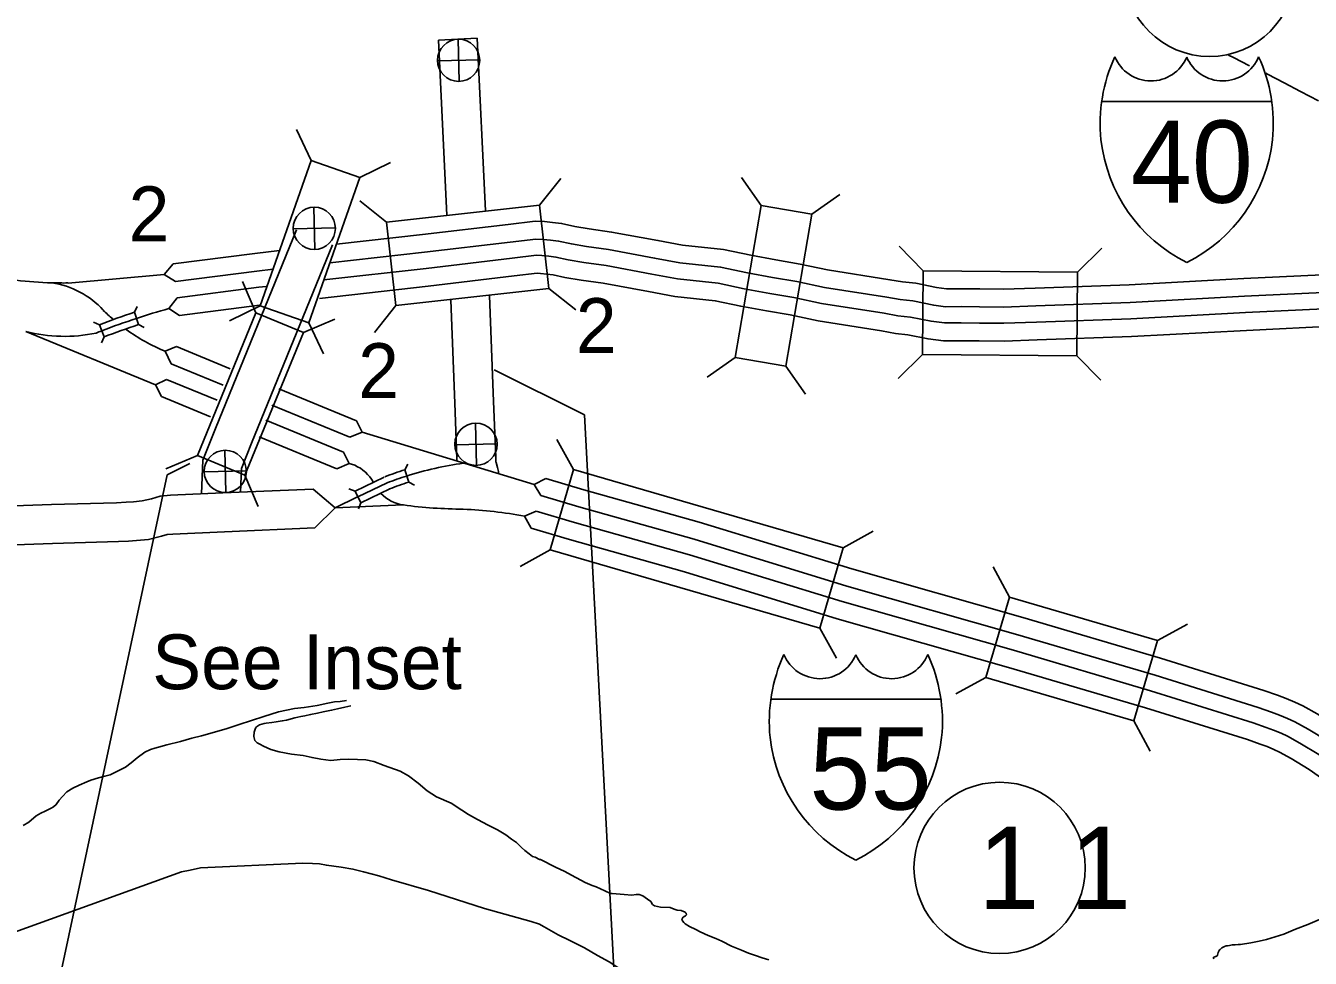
# Model space of a CAD drawing. Extents: x -939622 to -934222, y 1383701 to 1385301.
# Drawn here: x -935508.91 to -935479.2, y 1384392.94 to 1384414.51 of the extents above; entities that cross this region are included whole.
import ezdxf

# ---------------------------------------------------------------- set-up
doc = ezdxf.new("R2010")
doc.units = 0
for name, color, linetype in [('10', 7, 'Continuous'), ('15', 7, 'Continuous'), ('19', 7, 'Continuous'), ('20', 7, 'Continuous'), ('21', 7, 'Continuous'), ('23', 7, 'Continuous'), ('26', 7, 'Continuous'), ('27', 7, 'Continuous'), ('3', 7, 'Continuous'), ('9', 7, 'Continuous')]:
    doc.layers.add(name, color=color, linetype=linetype)

msp = doc.modelspace()

# ---------------------------------------------------------------- linework, layer by layer
at = {"layer": '10'}
msp.add_line((-935499.365, 1384414.174), (-935498.466, 1384414.217), dxfattribs=at)
for points in [[(-935499.171, 1384410.129), (-935499.365, 1384414.174)], [(-935498.274, 1384410.223), (-935498.466, 1384414.217)], [(-935504.844, 1384403.683), (-935504.809, 1384404.462), (-935504.521, 1384405.193), (-935502.646, 1384409.784)], [(-935503.941, 1384403.723), (-935503.916, 1384404.272), (-935503.686, 1384404.858), (-935501.813, 1384409.443)], [(-935497.971, 1384404.162), (-935497.975, 1384404.2), (-935497.996, 1384404.295), (-935498.03, 1384404.407), (-935498.034, 1384404.418), (-935498.039, 1384404.528), (-935498.087, 1384405.815), (-935498.179, 1384408.27)], [(-935498.936, 1384404.449), (-935498.938, 1384404.491), (-935498.987, 1384405.782), (-935499.075, 1384408.163)]]:
    msp.add_lwpolyline(points, dxfattribs=at)
at = {"layer": '15'}
for points in [[(-935502.256, 1384403.792), (-935504.352, 1384403.706), (-935505.558, 1384403.649), (-935505.798, 1384403.631), (-935505.999, 1384403.571), (-935506.217, 1384403.518), (-935506.414, 1384403.499), (-935506.583, 1384403.489), (-935506.803, 1384403.476), (-935508.312, 1384403.433), (-935512.407, 1384403.287)], [(-935502.256, 1384403.792), (-935501.748, 1384403.363), (-935502.219, 1384402.893)], [(-935501.748, 1384403.363), (-935500.175, 1384403.425)], [(-935502.219, 1384402.893), (-935504.312, 1384402.807), (-935505.502, 1384402.751), (-935505.633, 1384402.741), (-935505.764, 1384402.702), (-935506.068, 1384402.628), (-935506.344, 1384402.602), (-935506.529, 1384402.591), (-935506.764, 1384402.577), (-935508.283, 1384402.533), (-935512.378, 1384402.387)]]:
    msp.add_lwpolyline(points, dxfattribs=at)
at = {"layer": '19'}
for points in [[(-935497.754, 1384409.914), (-935499.734, 1384409.678), (-935501.724, 1384409.454)], [(-935497.753, 1384409.914), (-935497.13, 1384409.988), (-935496.912, 1384409.979), (-935496.727, 1384409.959), (-935496.517, 1384409.935), (-935496.212, 1384409.868), (-935495.879, 1384409.813), (-935495.361, 1384409.736), (-935494.289, 1384409.541), (-935493.722, 1384409.435), (-935492.773, 1384409.336), (-935492.14, 1384409.199), (-935491.566, 1384409.095), (-935491.001, 1384408.997), (-935490.364, 1384408.861), (-935488.926, 1384408.634), (-935488.63, 1384408.582), (-935488.328, 1384408.551), (-935487.844, 1384408.451), (-935487.617, 1384408.422), (-935487.277, 1384408.424), (-935486.849, 1384408.42), (-935486.302, 1384408.415), (-935485.566, 1384408.441), (-935483.39, 1384408.518), (-935480.744, 1384408.662), (-935478.596, 1384408.765)], [(-935497.705, 1384409.504), (-935499.687, 1384409.268), (-935501.876, 1384409.022)], [(-935497.705, 1384409.504), (-935497.114, 1384409.574), (-935496.942, 1384409.567), (-935496.773, 1384409.549), (-935496.585, 1384409.527), (-935496.29, 1384409.463), (-935495.943, 1384409.405), (-935495.428, 1384409.329), (-935494.364, 1384409.135), (-935493.782, 1384409.027), (-935492.839, 1384408.928), (-935492.22, 1384408.794), (-935491.638, 1384408.688), (-935491.079, 1384408.592), (-935490.439, 1384408.455), (-935488.993, 1384408.227), (-935488.687, 1384408.173), (-935488.392, 1384408.142), (-935487.912, 1384408.043), (-935487.642, 1384408.009), (-935487.278, 1384408.012), (-935486.853, 1384408.007), (-935486.296, 1384408.002), (-935485.551, 1384408.029), (-935483.372, 1384408.106), (-935480.723, 1384408.25), (-935478.578, 1384408.352)], [(-935503.035, 1384409.307), (-935503.612, 1384409.242), (-935505.494, 1384408.999)], [(-935497.66, 1384409.132), (-935499.644, 1384408.895), (-935502.014, 1384408.629)], [(-935497.661, 1384409.132), (-935497.099, 1384409.198), (-935496.97, 1384409.193), (-935496.814, 1384409.176), (-935496.646, 1384409.157), (-935496.361, 1384409.094), (-935496.001, 1384409.035), (-935495.489, 1384408.959), (-935494.432, 1384408.766), (-935493.835, 1384408.656), (-935492.898, 1384408.557), (-935492.294, 1384408.426), (-935491.703, 1384408.319), (-935491.15, 1384408.224), (-935490.508, 1384408.086), (-935489.055, 1384407.857), (-935488.739, 1384407.802), (-935488.449, 1384407.771), (-935487.973, 1384407.673), (-935487.664, 1384407.634), (-935487.278, 1384407.637), (-935486.857, 1384407.632), (-935486.291, 1384407.627), (-935485.538, 1384407.654), (-935483.355, 1384407.731), (-935480.704, 1384407.875), (-935478.561, 1384407.978)], [(-935505.494, 1384408.999), (-935505.708, 1384408.752)], [(-935503.186, 1384408.875), (-935503.563, 1384408.833), (-935505.446, 1384408.589)], [(-935507.928, 1384408.558), (-935505.708, 1384408.752)], [(-935505.708, 1384408.752), (-935505.446, 1384408.589)], [(-935497.612, 1384408.722), (-935499.597, 1384408.486), (-935502.113, 1384408.203)], [(-935497.612, 1384408.722), (-935497.083, 1384408.785), (-935497.001, 1384408.781), (-935496.86, 1384408.766), (-935496.714, 1384408.75), (-935496.439, 1384408.689), (-935496.065, 1384408.627), (-935495.557, 1384408.552), (-935494.506, 1384408.36), (-935493.895, 1384408.247), (-935492.964, 1384408.149), (-935492.374, 1384408.022), (-935491.775, 1384407.913), (-935491.229, 1384407.819), (-935490.583, 1384407.681), (-935489.122, 1384407.45), (-935488.796, 1384407.393), (-935488.513, 1384407.363), (-935488.041, 1384407.266), (-935487.689, 1384407.221), (-935487.279, 1384407.224), (-935486.861, 1384407.22), (-935486.286, 1384407.215), (-935485.523, 1384407.242), (-935483.336, 1384407.319), (-935480.683, 1384407.463), (-935478.542, 1384407.566)], [(-935505.402, 1384408.217), (-935505.597, 1384407.968)], [(-935503.346, 1384408.48), (-935503.518, 1384408.46), (-935505.402, 1384408.217)], [(-935505.597, 1384407.968), (-935505.354, 1384407.807)], [(-935503.501, 1384408.047), (-935505.354, 1384407.807)], [(-935508.905, 1384407.439), (-935505.902, 1384406.207)], [(-935505.421, 1384407.086), (-935505.682, 1384406.98)], [(-935505.421, 1384407.086), (-935504.175, 1384406.573)], [(-935505.682, 1384406.98), (-935505.54, 1384406.689)], [(-935505.54, 1384406.689), (-935504.341, 1384406.196)], [(-935505.649, 1384406.328), (-935505.902, 1384406.207)], [(-935505.902, 1384406.207), (-935505.768, 1384405.931)], [(-935505.649, 1384406.328), (-935504.477, 1384405.846)], [(-935505.768, 1384405.931), (-935504.632, 1384405.464)], [(-935503.056, 1384406.113), (-935501.258, 1384405.371)], [(-935503.212, 1384405.731), (-935501.415, 1384404.99)], [(-935503.354, 1384405.384), (-935501.558, 1384404.643)], [(-935501.258, 1384405.371), (-935501.128, 1384405.111)], [(-935503.509, 1384405.002), (-935501.715, 1384404.262)], [(-935501.128, 1384405.111), (-935501.415, 1384404.99)], [(-935501.128, 1384405.111), (-935497.149, 1384403.902)], [(-935501.431, 1384404.385), (-935501.715, 1384404.262)], [(-935501.558, 1384404.643), (-935501.431, 1384404.385)], [(-935501.431, 1384404.385), (-935501.297, 1384404.344)], [(-935501.226, 1384403.613), (-935500.551, 1384403.936)], [(-935496.879, 1384404.038), (-935497.149, 1384403.902)], [(-935497.149, 1384403.902), (-935496.995, 1384403.643)], [(-935496.879, 1384404.038), (-935496.002, 1384403.779), (-935493.336, 1384403.03), (-935489.802, 1384401.946), (-935485.851, 1384400.822), (-935482.668, 1384399.884), (-935480.28, 1384399.138), (-935479.964, 1384399.025), (-935479.762, 1384398.953), (-935479.562, 1384398.866), (-935479.376, 1384398.782), (-935479.047, 1384398.598), (-935478.58, 1384398.314), (-935478.19, 1384398.045), (-935477.708, 1384397.687), (-935477.006, 1384397.073), (-935475.967, 1384396.181), (-935475.28, 1384395.607), (-935473.972, 1384394.471), (-935473.256, 1384393.874), (-935473.063, 1384393.703), (-935473.049, 1384393.692)], [(-935501.748, 1384403.363), (-935501.232, 1384403.61)], [(-935496.995, 1384403.643), (-935496.117, 1384403.382), (-935493.452, 1384402.634), (-935489.919, 1384401.55), (-935485.966, 1384400.425), (-935482.788, 1384399.489), (-935480.41, 1384398.746), (-935480.103, 1384398.637), (-935479.914, 1384398.569), (-935479.73, 1384398.489), (-935479.562, 1384398.413), (-935479.255, 1384398.241), (-935478.805, 1384397.968), (-935478.43, 1384397.709), (-935477.967, 1384397.365), (-935477.276, 1384396.761), (-935476.234, 1384395.866), (-935475.547, 1384395.293), (-935474.239, 1384394.157), (-935473.525, 1384393.561), (-935473.33, 1384393.389), (-935473.305, 1384393.369)], [(-935497.1, 1384403.283), (-935497.372, 1384403.163)], [(-935497.372, 1384403.163), (-935497.216, 1384402.887)], [(-935497.1, 1384403.283), (-935496.221, 1384403.022), (-935493.558, 1384402.274), (-935490.025, 1384401.19), (-935486.07, 1384400.065), (-935482.897, 1384399.13), (-935480.529, 1384398.391), (-935480.229, 1384398.283), (-935480.052, 1384398.221), (-935479.882, 1384398.146), (-935479.732, 1384398.078), (-935479.444, 1384397.917), (-935479.009, 1384397.653), (-935478.649, 1384397.404), (-935478.203, 1384397.073), (-935477.521, 1384396.478), (-935476.476, 1384395.58), (-935475.791, 1384395.008), (-935474.482, 1384393.872), (-935473.769, 1384393.277), (-935473.573, 1384393.103), (-935473.554, 1384393.088)], [(-935497.216, 1384402.887), (-935496.335, 1384402.626), (-935493.674, 1384401.879), (-935490.142, 1384400.795), (-935486.185, 1384399.669), (-935483.017, 1384398.736), (-935480.66, 1384397.999), (-935480.367, 1384397.895), (-935480.204, 1384397.837), (-935480.05, 1384397.769), (-935479.918, 1384397.709), (-935479.651, 1384397.561), (-935479.233, 1384397.307), (-935478.889, 1384397.069), (-935478.462, 1384396.752), (-935477.791, 1384396.166), (-935476.742, 1384395.265), (-935476.058, 1384394.694), (-935474.75, 1384393.558), (-935474.038, 1384392.964), (-935473.84, 1384392.788), (-935473.825, 1384392.777)]]:
    msp.add_lwpolyline(points, dxfattribs=at)
for centre, radius, start, end in [((-935508.017, 1384418.573), 10.015, 258.8988, 268.3664), ((-935508.017, 1384418.573), 10.015, 268.3671, 270.5071), ((-935508.59, 1384406.594), 1.989, 42.0481, 81.6706), ((-935503.898, 1384411.234), 4.613, 225.8183, 229.4781), ((-935501.018, 1384391.639), 16.959, 105.6639, 108.3123), ((-935501.018, 1384391.639), 16.959, 108.3123, 111.1919), ((-935508.01, 1384410.872), 3.548, 255.3727, 281.9164), ((-935501.018, 1384391.639), 16.959, 111.1919, 111.6606), ((-935503.898, 1384411.234), 4.613, 234.4139, 247.2551), ((-935497.692, 1384396.484), 7.982, 97.8629, 107.5331), ((-935501.67, 1384403.499), 0.923, 29.7642, 66.1941), ((-935497.692, 1384396.484), 7.982, 107.5331, 110.9867), ((-935500.049, 1384404.303), 0.887, 223.4295, 261.8678), ((-935498.703, 1384414.527), 11.199, 262.4491, 269.5632), ((-935499.135, 1384394.216), 9.119, 78.8525, 87.823)]:
    msp.add_arc(centre, radius, start, end, dxfattribs=at)
at = {"layer": '20'}
for p, q in [((-935502.303, 1384411.393), (-935502.646, 1384412.107)), ((-935501.182, 1384410.999), (-935500.468, 1384411.342)), ((-935497.024, 1384410.359), (-935496.53, 1384410.978)), ((-935491.898, 1384410.351), (-935492.355, 1384410.998)), ((-935490.727, 1384410.15), (-935490.08, 1384410.607)), ((-935500.565, 1384409.961), (-935501.184, 1384410.455)), ((-935497.024, 1384410.359), (-935500.565, 1384409.961)), ((-935496.807, 1384408.433), (-935497.024, 1384410.359)), ((-935500.565, 1384409.961), (-935500.349, 1384408.035)), ((-935488.152, 1384408.843), (-935488.707, 1384409.408)), ((-935484.588, 1384408.812), (-935484.023, 1384409.367)), ((-935488.152, 1384408.843), (-935488.169, 1384406.905)), ((-935484.588, 1384408.812), (-935488.152, 1384408.843)), ((-935484.605, 1384406.874), (-935484.588, 1384408.812)), ((-935503.585, 1384407.866), (-935503.891, 1384408.596)), ((-935500.349, 1384408.035), (-935496.807, 1384408.433)), ((-935496.807, 1384408.433), (-935496.188, 1384407.939)), ((-935506.326, 1384408.015), (-935506.394, 1384407.882)), ((-935503.483, 1384408.03), (-935504.197, 1384407.687)), ((-935500.349, 1384408.035), (-935500.843, 1384407.416)), ((-935507.34, 1384407.652), (-935507.203, 1384407.591)), ((-935506.394, 1384407.882), (-935506.3, 1384407.597)), ((-935502.485, 1384407.416), (-935501.755, 1384407.722)), ((-935502.362, 1384407.637), (-935502.019, 1384406.923)), ((-935507.203, 1384407.591), (-935507.095, 1384407.311)), ((-935506.165, 1384407.531), (-935506.3, 1384407.597)), ((-935507.156, 1384407.174), (-935507.095, 1384407.311)), ((-935492.502, 1384406.838), (-935493.149, 1384406.381)), ((-935488.169, 1384406.905), (-935488.734, 1384406.35)), ((-935488.169, 1384406.905), (-935484.605, 1384406.874)), ((-935484.605, 1384406.874), (-935484.05, 1384406.309)), ((-935491.331, 1384406.637), (-935490.874, 1384405.99)), ((-935496.243, 1384404.247), (-935496.625, 1384404.941)), ((-935504.935, 1384404.568), (-935505.665, 1384404.262)), ((-935500.074, 1384404.371), (-935500.142, 1384404.237)), ((-935503.836, 1384404.118), (-935503.529, 1384403.387)), ((-935500.142, 1384404.237), (-935500.051, 1384403.951)), ((-935496.243, 1384404.247), (-935496.783, 1384402.385)), ((-935490.004, 1384402.436), (-935496.243, 1384404.247)), ((-935501.432, 1384403.798), (-935501.291, 1384403.748)), ((-935499.917, 1384403.884), (-935500.051, 1384403.951)), ((-935501.291, 1384403.748), (-935501.161, 1384403.477)), ((-935501.211, 1384403.336), (-935501.161, 1384403.477)), ((-935490.004, 1384402.436), (-935489.31, 1384402.818)), ((-935496.783, 1384402.385), (-935497.477, 1384402.004)), ((-935496.783, 1384402.385), (-935490.544, 1384400.575)), ((-935490.544, 1384400.575), (-935490.004, 1384402.436)), ((-935486.157, 1384401.297), (-935486.536, 1384401.993)), ((-935486.157, 1384401.297), (-935486.705, 1384399.438)), ((-935482.738, 1384400.29), (-935486.157, 1384401.297)), ((-935490.544, 1384400.575), (-935490.162, 1384399.881)), ((-935482.738, 1384400.29), (-935482.043, 1384400.669)), ((-935483.286, 1384398.431), (-935482.738, 1384400.29)), ((-935486.705, 1384399.438), (-935487.4, 1384399.059)), ((-935486.705, 1384399.438), (-935483.286, 1384398.431)), ((-935483.286, 1384398.431), (-935482.907, 1384397.736))]:
    msp.add_line(p, q, dxfattribs=at)
for points in [[(-935502.362, 1384407.637), (-935501.182, 1384410.999), (-935502.303, 1384411.393), (-935503.483, 1384408.03)], [(-935491.331, 1384406.637), (-935490.727, 1384410.15), (-935491.898, 1384410.351), (-935492.502, 1384406.838)], [(-935503.836, 1384404.118), (-935502.485, 1384407.416), (-935503.585, 1384407.866), (-935504.935, 1384404.568)]]:
    msp.add_lwpolyline(points, close=True, dxfattribs=at)
for points in [[(-935501.291, 1384403.748), (-935500.615, 1384404.071)], [(-935501.161, 1384403.477), (-935500.486, 1384403.8)]]:
    msp.add_lwpolyline(points, dxfattribs=at)
for centre, radius, start, end in [((-935501.018, 1384391.639), 17.109, 108.3123, 111.1919), ((-935501.018, 1384391.639), 16.809, 108.3123, 111.1919), ((-935497.692, 1384396.484), 8.132, 107.5331, 110.9867), ((-935497.692, 1384396.484), 7.832, 107.5331, 110.9867)]:
    msp.add_arc(centre, radius, start, end, dxfattribs=at)
at = {"layer": '21'}
for points in [[(-935498.071, 1384406.549), (-935495.988, 1384405.508), (-935494.947, 1384385.862)], [(-935505.115, 1384404.387), (-935505.638, 1384404.12), (-935508.345, 1384391.416)]]:
    msp.add_lwpolyline(points, dxfattribs=at)
at = {"layer": '23'}
for p, q in [((-935484.028, 1384412.756), (-935480.095, 1384412.756)), ((-935491.678, 1384398.935), (-935487.746, 1384398.935))]:
    msp.add_line(p, q, dxfattribs=at)
for centre, radius, start, end in [((-935480.373, 1384412.244), 3.69, 155.2204, 185.7928), ((-935482.891, 1384414.129), 0.899, 202.1459, 337.3414), ((-935481.232, 1384414.129), 0.899, 202.6586, 337.8541), ((-935483.75, 1384412.244), 3.69, 354.2072, 24.7796), ((-935480.441, 1384412.275), 3.626, 186.3923, 243.4571), ((-935483.682, 1384412.275), 3.626, 296.5429, 353.6077), ((-935488.024, 1384398.423), 3.69, 155.2204, 185.7928), ((-935490.541, 1384400.308), 0.899, 202.1459, 337.3414), ((-935488.882, 1384400.308), 0.899, 202.6586, 337.8541), ((-935491.4, 1384398.423), 3.69, 354.2072, 24.7796), ((-935488.091, 1384398.454), 3.626, 186.3923, 243.4571), ((-935491.332, 1384398.454), 3.626, 296.5429, 353.6077)]:
    msp.add_arc(centre, radius, start, end, dxfattribs=at)
at = {"layer": '26'}
for p, q in [((-935498.885, 1384413.219), (-935498.907, 1384414.195)), ((-935499.384, 1384413.696), (-935498.408, 1384413.718)), ((-935502.223, 1384409.334), (-935502.245, 1384410.31)), ((-935502.722, 1384409.811), (-935501.746, 1384409.833)), ((-935498.484, 1384404.342), (-935498.506, 1384405.318)), ((-935504.281, 1384403.713), (-935504.304, 1384404.69)), ((-935498.983, 1384404.819), (-935498.007, 1384404.841)), ((-935504.781, 1384404.19), (-935503.804, 1384404.213))]:
    msp.add_line(p, q, dxfattribs=at)
for centre in [(-935498.896, 1384413.707), (-935502.234, 1384409.822), (-935498.495, 1384404.83), (-935504.292, 1384404.201)]:
    msp.add_circle(centre, 0.488, dxfattribs=at)
at = {"layer": '27'}
for centre in [(-935481.534, 1384415.776), (-935486.388, 1384395.034)]:
    msp.add_circle(centre, 1.98, dxfattribs=at)
at = {"layer": '3'}
for points in [[(-935481.093, 1384413.83), (-935480.978, 1384413.77), (-935480.609, 1384413.578)], [(-935480.236, 1384413.407), (-935480.195, 1384413.388), (-935479.806, 1384413.189), (-935479.432, 1384412.984), (-935479.012, 1384412.768)], [(-935514.05, 1384391.106), (-935513.904, 1384391.255), (-935513.739, 1384391.34), (-935513.575, 1384391.426), (-935511.007, 1384392.886), (-935505.305, 1384394.941), (-935505.1, 1384394.984), (-935504.862, 1384395.034), (-935502.501, 1384395.145), (-935502.275, 1384395.134), (-935502.113, 1384395.126), (-935501.952, 1384395.094), (-935501.611, 1384395.052), (-935501.339, 1384395.007), (-935501.096, 1384394.945), (-935500.74, 1384394.849), (-935500.451, 1384394.754), (-935499.59, 1384394.514), (-935498.302, 1384394.098), (-935497.219, 1384393.793), (-935497.03, 1384393.733), (-935496.932, 1384393.68), (-935496.917, 1384393.671)], [(-935496.917, 1384393.671), (-935496.598, 1384393.486), (-935496.322, 1384393.358), (-935496.142, 1384393.263), (-935495.985, 1384393.182), (-935495.685, 1384393.01), (-935495.415, 1384392.858), (-935495.218, 1384392.733), (-935495.045, 1384392.622), (-935494.922, 1384392.542), (-935494.705, 1384392.439), (-935494.387, 1384392.283), (-935493.939, 1384392.054)]]:
    msp.add_lwpolyline(points, dxfattribs=at)
at = {"layer": '9'}
for points in [[(-935508.965, 1384396.012), (-935508.833, 1384396.09), (-935508.662, 1384396.24), (-935508.56, 1384396.302), (-935508.457, 1384396.345), (-935508.319, 1384396.415), (-935508.266, 1384396.444), (-935508.2, 1384396.496), (-935508.132, 1384396.601), (-935508.058, 1384396.686), (-935507.952, 1384396.79), (-935507.817, 1384396.878), (-935507.67, 1384396.948), (-935507.491, 1384397.022), (-935507.402, 1384397.059), (-935507.225, 1384397.118), (-935507.076, 1384397.155), (-935506.952, 1384397.188), (-935506.766, 1384397.277), (-935506.602, 1384397.366), (-935506.465, 1384397.463), (-935506.326, 1384397.575), (-935506.149, 1384397.712), (-935506.017, 1384397.772), (-935505.919, 1384397.804), (-935505.836, 1384397.826), (-935505.643, 1384397.877), (-935505.329, 1384397.96), (-935505.068, 1384398.032), (-935504.839, 1384398.09), (-935504.543, 1384398.17), (-935504.246, 1384398.256), (-935503.968, 1384398.346), (-935503.397, 1384398.538), (-935503.06, 1384398.646), (-935502.691, 1384398.717), (-935502.464, 1384398.745), (-935502.171, 1384398.786), (-935501.919, 1384398.842), (-935501.77, 1384398.87), (-935501.632, 1384398.882), (-935501.492, 1384398.903)], [(-935501.391, 1384398.784), (-935501.524, 1384398.751), (-935501.694, 1384398.713), (-935501.833, 1384398.68), (-935502.027, 1384398.641), (-935502.163, 1384398.611), (-935502.321, 1384398.577), (-935502.452, 1384398.55), (-935502.547, 1384398.534), (-935502.681, 1384398.5), (-935502.874, 1384398.453), (-935502.975, 1384398.433), (-935503.118, 1384398.409), (-935503.216, 1384398.392), (-935503.345, 1384398.377), (-935503.393, 1384398.372), (-935503.497, 1384398.343), (-935503.526, 1384398.327), (-935503.567, 1384398.298), (-935503.592, 1384398.267), (-935503.627, 1384398.169), (-935503.634, 1384398.069), (-935503.606, 1384397.979), (-935503.556, 1384397.927), (-935503.491, 1384397.891), (-935503.405, 1384397.847), (-935503.24, 1384397.77), (-935503.045, 1384397.715), (-935502.764, 1384397.667), (-935502.489, 1384397.631), (-935502.286, 1384397.583), (-935502.08, 1384397.544), (-935501.85, 1384397.518), (-935501.632, 1384397.537), (-935501.44, 1384397.545), (-935501.236, 1384397.542), (-935501.043, 1384397.536), (-935500.858, 1384397.493), (-935500.62, 1384397.404), (-935500.245, 1384397.267), (-935500.054, 1384397.163), (-935499.83, 1384396.992), (-935499.627, 1384396.814), (-935499.405, 1384396.68), (-935499.068, 1384396.532), (-935498.823, 1384396.365), (-935498.666, 1384396.269), (-935498.457, 1384396.152), (-935498.216, 1384396.018), (-935497.995, 1384395.91), (-935497.807, 1384395.801), (-935497.674, 1384395.701), (-935497.559, 1384395.619), (-935497.446, 1384395.503), (-935497.365, 1384395.434), (-935497.262, 1384395.357), (-935497.188, 1384395.3), (-935497.127, 1384395.279), (-935497.025, 1384395.229), (-935497.007, 1384395.224)], [(-935497.007, 1384395.224), (-935496.654, 1384395.054), (-935496.439, 1384394.948), (-935496.289, 1384394.867), (-935496.069, 1384394.752), (-935495.973, 1384394.695), (-935495.812, 1384394.629), (-935495.72, 1384394.594), (-935495.519, 1384394.502), (-935495.384, 1384394.444), (-935495.348, 1384394.44), (-935495.071, 1384394.42), (-935494.893, 1384394.4), (-935494.795, 1384394.416), (-935494.72, 1384394.416), (-935494.641, 1384394.386), (-935494.533, 1384394.312), (-935494.45, 1384394.255), (-935494.411, 1384394.19), (-935494.365, 1384394.156), (-935494.232, 1384394.128), (-935494.009, 1384394.116), (-935493.915, 1384394.083), (-935493.842, 1384394.059), (-935493.754, 1384394.047), (-935493.696, 1384394.026), (-935493.675, 1384394.017), (-935493.65, 1384394), (-935493.632, 1384393.986), (-935493.632, 1384393.977), (-935493.63, 1384393.95), (-935493.651, 1384393.928), (-935493.683, 1384393.909), (-935493.689, 1384393.902), (-935493.712, 1384393.889), (-935493.737, 1384393.843), (-935493.724, 1384393.81), (-935493.692, 1384393.772), (-935493.661, 1384393.744), (-935493.56, 1384393.681), (-935493.413, 1384393.609), (-935493.315, 1384393.558), (-935493.128, 1384393.472), (-935492.946, 1384393.404), (-935492.808, 1384393.343), (-935492.585, 1384393.225), (-935492.359, 1384393.129), (-935492.194, 1384393.06), (-935492.036, 1384393.009), (-935491.875, 1384392.952), (-935491.726, 1384392.907)], [(-935478.996, 1384393.841), (-935479.261, 1384393.728), (-935479.545, 1384393.617), (-935479.814, 1384393.504), (-935480.22, 1384393.376), (-935480.389, 1384393.339), (-935480.499, 1384393.317), (-935480.58, 1384393.302), (-935480.815, 1384393.265), (-935480.872, 1384393.263), (-935480.944, 1384393.257), (-935481.01, 1384393.252), (-935481.072, 1384393.24), (-935481.123, 1384393.235), (-935481.153, 1384393.231), (-935481.191, 1384393.217), (-935481.247, 1384393.182), (-935481.288, 1384393.15), (-935481.297, 1384393.144), (-935481.311, 1384393.122), (-935481.333, 1384393.079), (-935481.341, 1384393.043), (-935481.349, 1384393.018), (-935481.357, 1384393.003), (-935481.386, 1384392.987), (-935481.398, 1384392.983), (-935481.416, 1384392.979), (-935481.44, 1384392.969), (-935481.442, 1384392.957), (-935481.438, 1384392.93)]]:
    msp.add_lwpolyline(points, dxfattribs=at)

# ---------------------------------------------------------------- texts
at = {"layer": '20'}
for s, height, p in [('2', 1.267, (-935506.526, 1384409.525)), ('2', 1.267, (-935496.186, 1384406.94)), ('2', 1.267, (-935501.219, 1384405.898)), ('See Inset', 1.2672, (-935505.981, 1384399.165))]:
    msp.add_text(s, height=height, dxfattribs=at).set_placement(p)
at = {"layer": '23'}
for s, p in [('40', (-935483.358, 1384410.414)), ('55', (-935490.787, 1384396.383))]:
    msp.add_text(s, height=1.9008, dxfattribs=at).set_placement(p)
at = {"layer": '27'}
msp.add_text('1 1', height=1.9008, dxfattribs=at).set_placement((-935486.884, 1384394.083))

doc.saveas('drawing.dxf')
